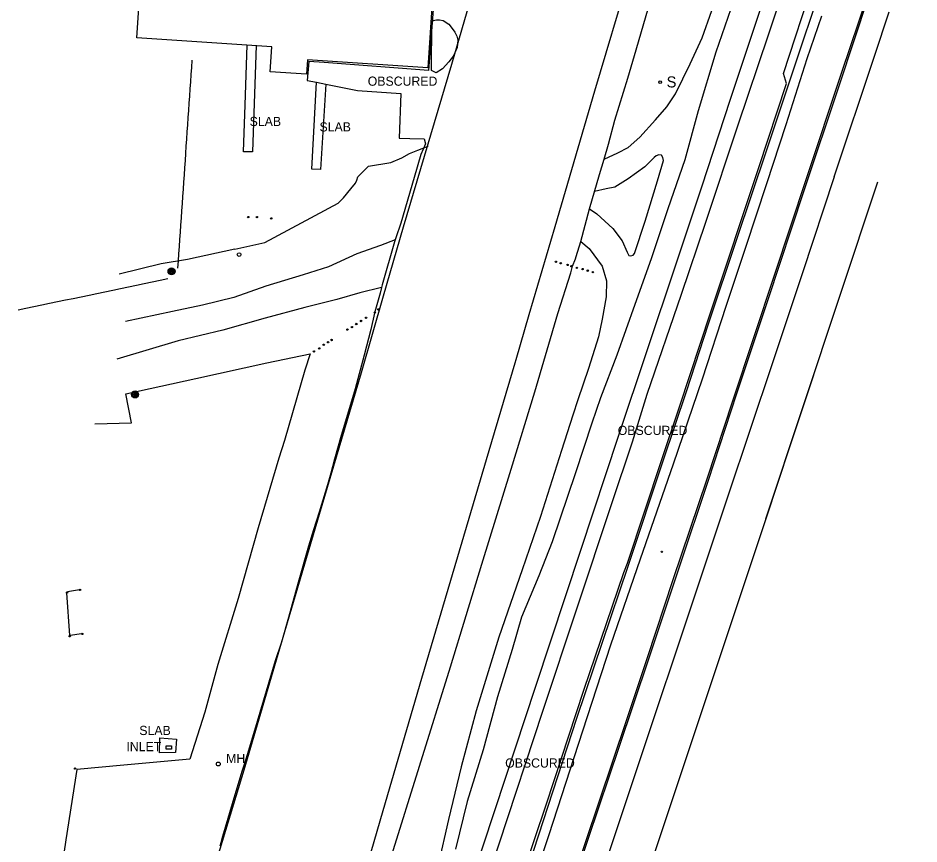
# Model space of a CAD drawing. Extents: x 368532 to 392481, y 10654822 to 10676899.
# Drawn here: x 389683.2 to 390173.7, y 10656964.9 to 10657414.2 of the extents above; entities that cross this region are included whole.
import ezdxf

# ---------------------------------------------------------------- set-up
doc = ezdxf.new("R2010")
doc.units = 0
for name, color, linetype in [('p_bridge deck', 7, 'Continuous'), ('p_Catenary', 7, 'Continuous'), ('p_drainage conc drain', 7, 'Continuous'), ('p_drainage inlet', 7, 'Continuous'), ('p_drainage water', 7, 'Continuous'), ('p_dtm obscured area', 7, 'Continuous'), ('p_dtm slab', 7, 'Continuous'), ('p_railroad rr control', 7, 'Continuous'), ('p_road dirt road', 7, 'Continuous'), ('p_structure building', 7, 'Continuous'), ('p_structure fence', 7, 'Continuous'), ('p_structure sign', 7, 'Continuous'), ('p_structure unidentified', 7, 'Continuous'), ('p_utility general pole', 7, 'Continuous'), ('p_utility guy anchor', 7, 'Continuous'), ('p_utility_manhole', 7, 'Continuous'), ('p_veg woods', 7, 'Continuous')]:
    doc.layers.add(name, color=color, linetype=linetype)

msp = doc.modelspace()

# ---------------------------------------------------------------- linework, layer by layer
at = {"layer": 'p_bridge deck'}
for points in [[(389882.22, 10657263.1), (389893.12, 10657300.67), (389919.35, 10657389.19), (389941.17, 10657463.98), (389957.56, 10657518.54), (389973.71, 10657573.89), (389988.71, 10657624.86), (389999.8, 10657662.53), (390015.55, 10657716.34)], [(390084.48, 10657670.94), (390072.84, 10657631.38), (390058.09, 10657581.25), (390047.5, 10657545.16), (390033.06, 10657496.32), (390016.04, 10657438.37), (389997, 10657374.36), (389975.44, 10657300.64), (389961.36, 10657252.77), (389954.13, 10657228.28), (389953.6, 10657226.43)], [(389784.47, 10656933.59), (389806.33, 10657005.13), (389827.51, 10657077.34), (389848.78, 10657149.22), (389870.23, 10657221.36), (389882.22, 10657263.1)], [(389953.6, 10657226.43), (389939.51, 10657178.83), (389920.97, 10657116.13), (389902.89, 10657054.89), (389881.83, 10656982.86), (389860.95, 10656911.05)]]:
    msp.add_lwpolyline(points, dxfattribs=at)
at = {"layer": 'p_Catenary'}
for points in [[(389770.25, 10657278.16), (389770.52, 10657282.06), (389770.79, 10657285.96), (389771.06, 10657289.86), (389771.33, 10657293.76), (389771.6, 10657297.66), (389771.87, 10657301.56), (389772.14, 10657305.46), (389772.41, 10657309.36), (389772.68, 10657313.25), (389772.95, 10657317.15), (389773.22, 10657321.05), (389773.49, 10657324.95), (389773.76, 10657328.85), (389774.03, 10657332.75), (389774.3, 10657336.65), (389774.57, 10657340.55), (389774.84, 10657344.45), (389775.11, 10657348.34), (389775.38, 10657352.24), (389775.65, 10657356.14), (389775.92, 10657360.04), (389776.19, 10657363.94), (389776.46, 10657367.84), (389776.73, 10657371.74), (389777, 10657375.64), (389777.27, 10657379.53), (389777.54, 10657383.43), (389777.81, 10657387.33), (389778.08, 10657391.23)], [(389764.86, 10657272.26), (389760.56, 10657271.36), (389756.27, 10657270.47), (389751.97, 10657269.58), (389747.67, 10657268.68), (389743.38, 10657267.79), (389739.08, 10657266.89), (389734.78, 10657266), (389730.48, 10657265.11), (389726.19, 10657264.21), (389721.89, 10657263.32), (389717.59, 10657262.42), (389713.3, 10657261.53), (389709, 10657260.63), (389704.7, 10657259.74), (389700.41, 10657258.85), (389696.11, 10657257.95), (389691.81, 10657257.06), (389687.51, 10657256.16), (389683.22, 10657255.27)]]:
    msp.add_lwpolyline(points, dxfattribs=at)
at = {"layer": 'p_drainage conc drain'}
for p, q in [((390157.07, 10657458.66), (390130.25, 10657377.76)), ((390130.25, 10657377.76), (390110.76, 10657319.73)), ((390110.76, 10657319.73), (390091.44, 10657260.95)), ((390091.44, 10657260.95), (390074.4, 10657209.69)), ((390074.4, 10657209.69), (390058.9, 10657162.58)), ((390058.9, 10657162.58), (390043.09, 10657115.48)), ((390043.09, 10657115.48), (390026.45, 10657065.45)), ((390026.45, 10657065.45), (390010.35, 10657017.44)), ((390010.35, 10657017.44), (389993.85, 10656968.49)), ((389993.85, 10656968.49), (389976.5, 10656916.48))]:
    msp.add_line(p, q, dxfattribs=at)
at = {"layer": 'p_drainage inlet'}
for p, q in [((389763.9, 10657018.25), (389766.81, 10657018.29)), ((389763.92, 10657016.49), (389763.9, 10657018.25)), ((389766.81, 10657018.29), (389766.83, 10657016.53)), ((389766.83, 10657016.53), (389763.92, 10657016.49))]:
    msp.add_line(p, q, dxfattribs=at)
at = {"layer": 'p_drainage water'}
for p, q in [((390149.46, 10657393.4), (390157.44, 10657417.54)), ((390127.45, 10657327.81), (390149.46, 10657393.4)), ((390127.45, 10657327.81), (390110.22, 10657275.64)), ((390090.24, 10657141.83), (390151.2, 10657325.13)), ((390110.22, 10657275.64), (390093.89, 10657226.63)), ((390093.89, 10657226.63), (390069.64, 10657154.12)), ((390116.23, 10657219.88), (390103.19, 10657180.73)), ((390103.19, 10657180.73), (390090.24, 10657141.83)), ((390069.64, 10657154.12), (389942.88, 10656774.95)), ((390090.24, 10657141.83), (389964.04, 10656762.97))]:
    msp.add_line(p, q, dxfattribs=at)
at = {"layer": 'p_dtm obscured area'}
msp.add_line((389877.49, 10657254.36), (389877.31, 10657253.64), dxfattribs=at)
for points in [[(390160.86, 10657615.88), (390145.65, 10657569.69), (390127.35, 10657513.29), (390112.35, 10657466.81), (390091.64, 10657404.95), (390075.02, 10657355.84), (390057.39, 10657302.9), (390044.17, 10657263.75), (390025.61, 10657209.34), (390017.51, 10657183.49)], [(390033.64, 10657174.06), (390043.29, 10657202.62), (390060.34, 10657254.3), (390086.45, 10657332.96), (390101.5, 10657378.51), (390099.96, 10657384.1), (390116.38, 10657434.64), (390122.04, 10657439.2), (390140.3, 10657495), (390157.67, 10657548.39), (390173.68, 10657596.1)], [(389909.52, 10657423.5), (389906.74, 10657385.64), (389849.87, 10657390.04), (389841.5, 10657390.6), (389840.65, 10657380.31), (389845.71, 10657379.3), (389850.7, 10657378.31), (389867.98, 10657374.86), (389891.7, 10657373.24), (389890.77, 10657348.77), (389896.44, 10657348.75), (389904.25, 10657348.4), (389904.99, 10657345.81), (389902.54, 10657340.03), (389898.91, 10657327.46), (389891.58, 10657302.64), (389888.89, 10657294.63), (389888.52, 10657293.52), (389888.14, 10657292.41), (389881.46, 10657269.01), (389881.1, 10657267.63), (389880.3, 10657264.56), (389877.49, 10657254.36)], [(389964.5, 10657210.77), (389977.14, 10657253.39), (389984.24, 10657275.56), (389985.14, 10657279.24), (389986.63, 10657283.19), (389987.15, 10657284.56), (389989.6, 10657292.67), (389994.39, 10657310.42), (389999.81, 10657329.08), (390002.27, 10657337.37), (390004.74, 10657345.67), (390008.18, 10657358.57), (390015.1, 10657381.48), (390019.77, 10657396.91), (390026.49, 10657420.01)], [(389877.31, 10657253.64), (389875.36, 10657244.69), (389871.7, 10657230.84), (389866.79, 10657212.53), (389858.76, 10657185.75), (389855.48, 10657174.22), (389853.49, 10657166.58), (389851.71, 10657160.33), (389847.07, 10657145.31), (389844.13, 10657135.71), (389841.29, 10657126.82), (389835.7, 10657107.18), (389830.45, 10657088.06), (389826.67, 10657074.66), (389823.21, 10657064.57), (389813.37, 10657031.46), (389807.93, 10657013.35), (389806.61, 10657009.12), (389805.3, 10657004.9), (389801.2, 10656991.64), (389794.59, 10656968.87), (389793.58, 10656965.42), (389793.07, 10656963.69)], [(389886.72, 10656958.92), (389901.73, 10657007.23), (389918.58, 10657061.33), (389935.77, 10657117.15), (389951.69, 10657168.7), (389964.5, 10657210.77)], [(390017.51, 10657183.49), (390006.35, 10657149.94), (389987.4, 10657093.17), (389968.68, 10657036.97), (389944.92, 10656964.83), (389926.28, 10656907.48), (389905.96, 10656844.37), (389893.48, 10656807.16)], [(389910.23, 10656798.83), (389928.71, 10656854.52), (389958.57, 10656945.53), (389957.72, 10656947.29), (389970.94, 10656986.8), (389991.26, 10657048.47), (390012.95, 10657112.62), (390015.04, 10657117.71), (390033.64, 10657174.06)]]:
    msp.add_lwpolyline(points, dxfattribs=at)
at = {"layer": 'p_dtm slab'}
for p, q in [((389806.85, 10657366.99), (389808, 10657399.5)), ((389812.84, 10657399.18), (389810.89, 10657341.49)), ((389843.1, 10657331.9), (389845.71, 10657379.3)), ((389850.7, 10657378.31), (389847.94, 10657331.74)), ((389805.98, 10657341.39), (389806.85, 10657366.99)), ((389810.89, 10657341.49), (389805.98, 10657341.39)), ((389847.94, 10657331.74), (389843.1, 10657331.9)), ((389760.17, 10657014.49), (389760.48, 10657022.59)), ((389760.48, 10657022.59), (389769.41, 10657021.93)), ((389769.41, 10657021.93), (389768.86, 10657014.61)), ((389768.86, 10657014.61), (389760.17, 10657014.49))]:
    msp.add_line(p, q, dxfattribs=at)
at = {"layer": 'p_railroad rr control'}
for points in [[(390154.98, 10657622.09), (390133.88, 10657558.03), (390108.94, 10657483.93), (390088.73, 10657423.23), (390070.63, 10657369.32), (390055.53, 10657322.74), (390041.22, 10657279.7), (390009.94, 10657186.47)], [(390009.94, 10657186.47), (389989.51, 10657124.51), (389964.72, 10657049.93), (389942.77, 10656983.39), (389921.82, 10656919.73), (389896.49, 10656843.61), (389884.98, 10656808.63)]]:
    msp.add_lwpolyline(points, dxfattribs=at)
at = {"layer": 'p_road dirt road'}
for p, q in [((390120.02, 10657430.26), (390107.05, 10657391.32)), ((390071.23, 10657419.13), (390063.14, 10657395.57)), ((390055.69, 10657403.39), (390060.85, 10657418.24)), ((390120.66, 10657415.28), (390112.7, 10657392.09)), ((390049.18, 10657389.34), (390055.69, 10657403.39)), ((390063.14, 10657395.57), (390053.39, 10657363.72)), ((390107.05, 10657391.32), (390090.58, 10657341.8)), ((390112.7, 10657392.09), (390101.12, 10657356.13)), ((390041.09, 10657373.03), (390049.18, 10657389.34)), ((390036.49, 10657365.92), (390041.09, 10657373.03)), ((390030.18, 10657358.75), (390036.49, 10657365.92)), ((390053.39, 10657363.72), (390046.16, 10657336.98)), ((390021.77, 10657349.31), (390030.18, 10657358.75)), ((390101.12, 10657356.13), (390090.69, 10657324.06)), ((390015.31, 10657343.74), (390021.77, 10657349.31)), ((390002.27, 10657337.37), (390009.76, 10657340.94)), ((390009.76, 10657340.94), (390015.31, 10657343.74)), ((390090.58, 10657341.8), (390074.5, 10657294.25)), ((390029.48, 10657338.37), (390024.44, 10657333.19)), ((390030.6, 10657339.23), (390029.48, 10657338.37)), ((390032.07, 10657339.74), (390030.6, 10657339.23)), ((390031.33, 10657325.58), (390034.67, 10657336.62)), ((390033.56, 10657339.66), (390032.07, 10657339.74)), ((390034.3, 10657338.37), (390033.56, 10657339.66)), ((390034.67, 10657336.62), (390034.3, 10657338.37)), ((390046.16, 10657336.98), (390036.98, 10657310.35)), ((390024.44, 10657333.19), (390015.4, 10657326.81)), ((390015.4, 10657326.81), (390008.08, 10657322.26)), ((390003.31, 10657321.24), (389997.1, 10657319.75)), ((390008.08, 10657322.26), (390003.31, 10657321.24)), ((390024.6, 10657303.67), (390031.33, 10657325.58)), ((390090.69, 10657324.06), (390079.31, 10657289.44)), ((389994.39, 10657310.42), (389998.39, 10657307.74)), ((389998.39, 10657307.74), (390007.07, 10657299.64)), ((390036.98, 10657310.35), (390027.87, 10657283.26)), ((390018.9, 10657286.15), (390024.6, 10657303.67)), ((390007.07, 10657299.64), (390012.1, 10657292.95)), ((389888.52, 10657293.52), (389880.54, 10657290.42)), ((389989.6, 10657292.67), (389994.07, 10657288.86)), ((390012.1, 10657292.95), (390014.84, 10657286.85)), ((390074.5, 10657294.25), (390058.93, 10657247.6)), ((389880.54, 10657290.42), (389867.68, 10657285.88)), ((389994.07, 10657288.86), (390001.23, 10657279.27)), ((390014.84, 10657286.85), (390015.66, 10657285.04)), ((390079.31, 10657289.44), (390068.53, 10657257.35)), ((389867.68, 10657285.88), (389852.18, 10657278.94)), ((390015.66, 10657285.04), (390016.58, 10657284.75)), ((390016.58, 10657284.75), (390018.12, 10657285.18)), ((390018.12, 10657285.18), (390018.9, 10657286.15)), ((390027.87, 10657283.26), (390018.95, 10657258.41)), ((389852.18, 10657278.94), (389838.49, 10657274.45)), ((390001.23, 10657279.27), (390003.62, 10657271.29)), ((389838.49, 10657274.45), (389818.06, 10657268.26)), ((389818.06, 10657268.26), (389800.74, 10657262.25)), ((389881.1, 10657267.63), (389869.36, 10657264.68)), ((390003.62, 10657271.29), (390003.41, 10657262.46)), ((389800.74, 10657262.25), (389783.68, 10657258.07)), ((389869.36, 10657264.68), (389856.77, 10657261.1)), ((390003.41, 10657262.46), (390001.28, 10657250.43)), ((389783.68, 10657258.07), (389767.36, 10657254.56)), ((389856.77, 10657261.1), (389839.3, 10657256.77)), ((390018.95, 10657258.41), (390009.23, 10657230.84)), ((390068.53, 10657257.35), (390055.62, 10657217.81)), ((389767.36, 10657254.56), (389741.79, 10657249.12)), ((389839.3, 10657256.77), (389817.69, 10657251.01)), ((389817.69, 10657251.01), (389794.66, 10657244.45)), ((390001.28, 10657250.43), (389999.14, 10657240.84)), ((390058.93, 10657247.6), (390046.95, 10657210.87)), ((389794.66, 10657244.45), (389770.42, 10657238.61)), ((389770.42, 10657238.61), (389737, 10657228.66)), ((389999.14, 10657240.84), (389993.69, 10657223.53)), ((390009.23, 10657230.84), (390000.23, 10657207.56)), ((389993.69, 10657223.53), (389988.02, 10657206.47)), ((390055.62, 10657217.81), (390039.8, 10657171.43)), ((390046.95, 10657210.87), (390034.51, 10657173.68)), ((389988.02, 10657206.47), (389985.16, 10657198.08)), ((390000.23, 10657207.56), (389995.57, 10657193.89)), ((389985.16, 10657198.08), (389979.09, 10657178.89)), ((389995.57, 10657193.89), (389986.71, 10657166.84)), ((389979.09, 10657178.89), (389967.69, 10657143.04)), ((390034.51, 10657173.68), (390015.13, 10657115.82)), ((390039.8, 10657171.43), (390021.83, 10657119.9)), ((389986.71, 10657166.84), (389973.97, 10657129.27)), ((389967.69, 10657143.04), (389957.64, 10657114)), ((389973.97, 10657129.27), (389966.7, 10657110.74)), ((390021.83, 10657119.9), (390005.84, 10657073.03)), ((390015.13, 10657115.82), (389987.33, 10657033.11)), ((389957.64, 10657114), (389944.9, 10657077.42)), ((389966.7, 10657110.74), (389957.33, 10657088.19)), ((389957.33, 10657088.19), (389952.19, 10657070.74)), ((389944.9, 10657077.42), (389932.57, 10657037.33)), ((390005.84, 10657073.03), (389990.56, 10657026.24)), ((389952.19, 10657070.74), (389944.24, 10657044.91)), ((389944.24, 10657044.91), (389936.36, 10657016.16)), ((389932.57, 10657037.33), (389924.41, 10657006.77)), ((389987.33, 10657033.11), (389958.57, 10656945.53)), ((389990.56, 10657026.24), (389972.16, 10656969.85)), ((389936.36, 10657016.16), (389927.69, 10656988.02)), ((389924.41, 10657006.77), (389917.54, 10656978.24)), ((389927.69, 10656988.02), (389921.39, 10656961.97)), ((389917.54, 10656978.24), (389911.09, 10656949.99)), ((389972.16, 10656969.85), (389955.9, 10656921.11))]:
    msp.add_line(p, q, dxfattribs=at)
at = {"layer": 'p_structure building'}
msp.add_lwpolyline([(389916.93, 10657548.49), (389906.27, 10657387.19), (389840.76, 10657391.52), (389840.24, 10657383.65), (389820.45, 10657384.96), (389821.36, 10657398.62), (389747.98, 10657403.47), (389752.99, 10657479.23), (389784.6, 10657477.14), (389790.97, 10657573.61), (389854.04, 10657569.44), (389852.93, 10657552.72)], close=True, dxfattribs=at)
at = {"layer": 'p_structure fence'}
for p, q in [((390157.08, 10657460.97), (390131.57, 10657384.52)), ((390131.57, 10657384.52), (390112.24, 10657326.65)), ((389896.28, 10657340.44), (389900.91, 10657342.29)), ((389900.91, 10657342.29), (389905.67, 10657344.21)), ((389905.67, 10657344.21), (389906.53, 10657344.62)), ((389886.1, 10657335.6), (389892.22, 10657338.09)), ((389892.22, 10657338.09), (389896.28, 10657340.44)), ((389868.13, 10657327.76), (389874.06, 10657333.63)), ((389874.06, 10657333.63), (389886.1, 10657335.6)), ((389866.92, 10657324.46), (389867.75, 10657326.03)), ((389867.75, 10657326.03), (389868.13, 10657327.76)), ((390112.24, 10657326.65), (390095.12, 10657274.61)), ((389860.43, 10657316.47), (389864.38, 10657321.26)), ((389864.38, 10657321.26), (389866.92, 10657324.46)), ((389857.55, 10657313.57), (389860.43, 10657316.47)), ((389817.53, 10657292.02), (389857.55, 10657313.57)), ((389801.21, 10657288.42), (389817.53, 10657292.02)), ((389801.21, 10657288.42), (389775.44, 10657282.89)), ((389775.44, 10657282.89), (389761.17, 10657280.49)), ((389761.17, 10657280.49), (389738.3, 10657274.85)), ((390095.12, 10657274.61), (390072.15, 10657205.75)), ((389818.73, 10657226.54), (389842.19, 10657231.51)), ((389842.19, 10657231.51), (389839.39, 10657222.66)), ((389780.03, 10657218.02), (389818.73, 10657226.54)), ((389741.88, 10657209.75), (389780.03, 10657218.02)), ((389839.39, 10657222.66), (389828.35, 10657184.37)), ((389744.95, 10657194.03), (389741.88, 10657209.75)), ((390072.15, 10657205.75), (390058.22, 10657163.3)), ((389725, 10657193.44), (389744.95, 10657194.03)), ((389828.35, 10657184.37), (389825.14, 10657174.76)), ((389825.14, 10657174.76), (389813.9, 10657136.86)), ((390058.22, 10657163.3), (390039.73, 10657108.61)), ((389813.9, 10657136.86), (389802.97, 10657098.51)), ((390039.73, 10657108.61), (390025.65, 10657066.23)), ((389802.97, 10657098.51), (389792.02, 10657062.5)), ((390025.65, 10657066.23), (390014.3, 10657031.88)), ((389792.02, 10657062.5), (389784.84, 10657036.59)), ((389784.84, 10657036.59), (389776.83, 10657011.03)), ((390014.3, 10657031.88), (389992.18, 10656966.08)), ((389740.88, 10657007.79), (389715.19, 10657005.39)), ((389776.83, 10657011.03), (389740.88, 10657007.79)), ((389715.19, 10657005.39), (389709.16, 10656967.08)), ((389709.16, 10656967.08), (389702.79, 10656924.2)), ((389992.18, 10656966.08), (389975.91, 10656918.11))]:
    msp.add_line(p, q, dxfattribs=at)
at = {"layer": 'p_structure sign'}
msp.add_circle((390032.83, 10657379.36), 0.713, dxfattribs=at)
at = {"layer": 'p_structure unidentified'}
for p, q in [((389709.6, 10657101.87), (389709.57, 10657101.87)), ((389709.57, 10657101.87), (389709.57, 10657101.82)), ((389709.6, 10657101.46), (389711.22, 10657078.26)), ((389716.67, 10657103.06), (389710.14, 10657101.96)), ((389717.81, 10657079.12), (389711.53, 10657078.23))]:
    msp.add_line(p, q, dxfattribs=at)
for centre in [(389808.53, 10657305.94), (389813.23, 10657305.9), (389821.06, 10657305.2), (389976.04, 10657281.6), (389978.69, 10657280.84), (389982.41, 10657279.92), (389984.5, 10657279.18), (389987.42, 10657278.3), (389990.55, 10657277.65), (389993.34, 10657276.77), (389996.13, 10657276), (389877.46, 10657253.98), (389879.39, 10657255.66), (389867.38, 10657247.75), (389870.01, 10657249.39), (389872.69, 10657251.14), (389862.56, 10657244.69), (389864.98, 10657246.1), (389851.99, 10657237.84), (389853.9, 10657239.06), (389844.32, 10657232.87), (389847.18, 10657234.49), (389849.65, 10657236.49), (390033.69, 10657123.88), (389709.91, 10657101.67), (389717.04, 10657103.1), (389711.34, 10657077.91), (389718.18, 10657079.15), (389714.31, 10657005.9)]:
    msp.add_circle(centre, 0.375, dxfattribs=at)
at = {"layer": 'p_utility general pole'}
for centre, radius in [((389766.78, 10657276.45), 1.9), ((389766.78, 10657276.45), 1.44), ((389766.78, 10657276.45), 0.973), ((389766.78, 10657276.45), 0.539), ((389766.78, 10657276.45), 0.192), ((389746.92, 10657209.42), 1.9), ((389746.92, 10657209.42), 1.44), ((389746.92, 10657209.42), 0.973), ((389746.92, 10657209.42), 0.539), ((389746.92, 10657209.42), 0.192)]:
    msp.add_circle(centre, radius, dxfattribs=at)
at = {"layer": 'p_utility guy anchor'}
msp.add_circle((389803.54, 10657285.55), 1, dxfattribs=at)
at = {"layer": 'p_utility_manhole'}
msp.add_circle((389792.24, 10657008.39), 1.05, dxfattribs=at)
at = {"layer": 'p_veg woods'}
for points in [[(389908.46, 10657412.25), (389909.3, 10657412.86), (389910.95, 10657413.23), (389912.61, 10657413.31), (389914.71, 10657412.91), (389917.69, 10657410.9), (389919.59, 10657408.53), (389921.09, 10657406.45), (389922.08, 10657404.36), (389922.66, 10657402.14), (389922.21, 10657398.1), (389920.22, 10657393.73), (389917.82, 10657390.32), (389914.23, 10657386.51), (389910.78, 10657384.44), (389908.27, 10657385.62)], [(389908.27, 10657385.62), (389908.46, 10657412.25)]]:
    msp.add_lwpolyline(points, dxfattribs=at)

# ---------------------------------------------------------------- texts
at = {"layer": 'p_drainage inlet'}
msp.add_text(' INLET', height=5, dxfattribs=at).set_placement((389740.36, 10657015.36))
at = {"layer": 'p_dtm obscured area'}
for p in [(389871.75, 10657377.37), (390007.86, 10657187.38), (389946.56, 10657006.44)]:
    msp.add_text(' OBSCURED', height=5, dxfattribs=at).set_placement(p)
at = {"layer": 'p_dtm slab'}
for p in [(389807.45, 10657355.45), (389845.48, 10657352.49), (389747.4, 10657024.14)]:
    msp.add_text(' SLAB', height=5, dxfattribs=at).set_placement(p)
at = {"layer": 'p_structure sign'}
msp.add_text('S', height=6, dxfattribs=at).set_placement((390036.29, 10657376.46))
at = {"layer": 'p_utility_manhole'}
msp.add_text('MH', height=5, dxfattribs=at).set_placement((389796.51, 10657008.86))

doc.saveas('drawing.dxf')
